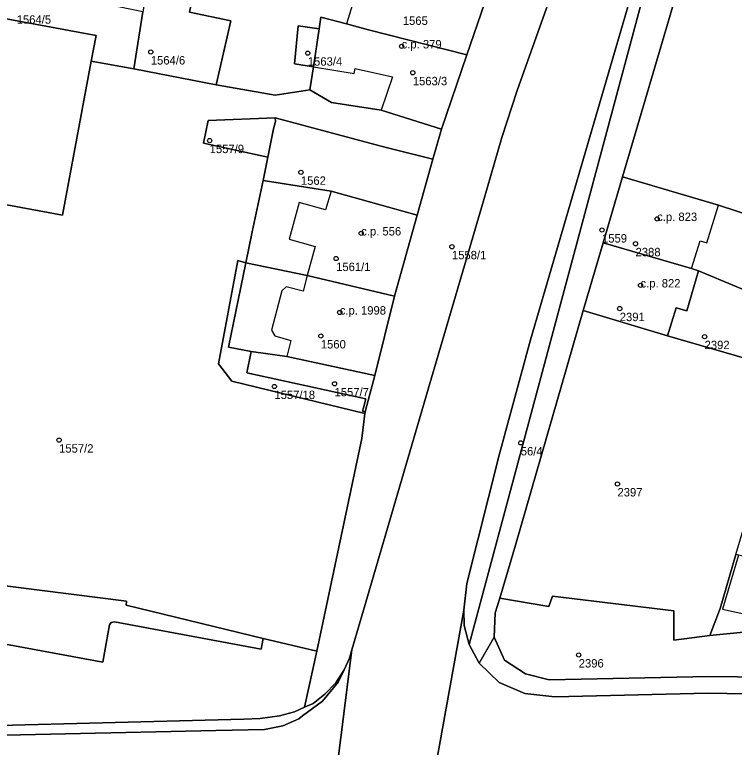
# Model space of a CAD drawing. Extents: x -878211 to -870363, y -1058464 to -1052522.
# Drawn here: x -874395.2 to -874309.6, y -1055839.2 to -1055752.2 of the extents above; entities that cross this region are included whole.
import ezdxf

# ---------------------------------------------------------------- set-up
doc = ezdxf.new("R2010")
doc.units = 0
for name, color, linetype in [('Definiční body', 7, 'Continuous'), ('Polygon budovy', 7, 'Continuous'), ('Polygon parcely', 7, 'Continuous')]:
    doc.layers.add(name, color=color, linetype=linetype)

msp = doc.modelspace()

# ---------------------------------------------------------------- linework, layer by layer
at = {"layer": 'Definiční body'}
for centre in [(-874349.19, -1055755.92994), (-874379.02, -1055756.59994), (-874360.35, -1055756.73994), (-874347.86, -1055759.06994), (-874372.02, -1055767.12994), (-874361.17, -1055770.89994), (-874318.8, -1055776.43994), (-874354, -1055778.15994), (-874325.36, -1055777.75994), (-874343.21, -1055779.74994), (-874321.37, -1055779.38994), (-874356.98, -1055781.14994), (-874320.78, -1055784.33994), (-874356.55, -1055787.55994), (-874323.25, -1055787.09994), (-874358.8, -1055790.34994), (-874313.16, -1055790.42994), (-874364.32, -1055796.35994), (-874357.17, -1055796.03994), (-874389.93, -1055802.72994), (-874335.02, -1055803.05994), (-874323.52, -1055807.93994), (-874328.13, -1055828.26994)]:
    msp.add_circle(centre, 0.25, dxfattribs=at)
at = {"layer": 'Polygon budovy'}
for points in [[(-874386.1, -1055757.71), (-874385.52, -1055754.64), (-874407.79, -1055750.51), (-874435.81, -1055745.33), (-874439.57, -1055744.63), (-874438.86, -1055740.68), (-874451.69, -1055738.33), (-874453.87, -1055750.15), (-874453.46, -1055750.23), (-874453.87, -1055752.75), (-874446.11, -1055754.16), (-874447.67, -1055762.56), (-874447.72, -1055762.78), (-874445.59, -1055763.17), (-874445.66, -1055763.54), (-874440.14, -1055764.57), (-874427.19, -1055766.97), (-874427.56, -1055768.93), (-874389.54, -1055776)], [(-874354.86, -1055750.44), (-874355.76, -1055753.25), (-874353.15, -1055753.95), (-874341.43, -1055756.93), (-874338.88, -1055749.53), (-874350.31, -1055745.62), (-874351.73, -1055749.69), (-874352.83, -1055749.3), (-874353.42, -1055750.98)], [(-874359, -1055753.83), (-874359.68, -1055758.36), (-874354.85, -1055759.15), (-874354.73, -1055758.56), (-874350.29, -1055759.55), (-874351.64, -1055763.51), (-874344.43, -1055765.79), (-874341.43, -1055756.93), (-874353.15, -1055753.95), (-874355.76, -1055753.25), (-874358.79, -1055752.45)], [(-874325.23, -1055779.27), (-874314.72, -1055782.33), (-874313.7, -1055779.04), (-874312.89, -1055779.29), (-874311.51, -1055774.81), (-874322.93, -1055771.43)], [(-874347.36, -1055775.99), (-874357.59, -1055773.15), (-874358.23, -1055775.38), (-874361.37, -1055774.5), (-874362.57, -1055778.83), (-874359.47, -1055779.7), (-874360.43, -1055783.16), (-874350.03, -1055785.62)], [(-874315.26, -1055787.38), (-874313.89, -1055782.6), (-874314.72, -1055782.33), (-874325.23, -1055779.27), (-874327.62, -1055787.31), (-874317.56, -1055790.32), (-874316.55, -1055787)], [(-874360.91, -1055785.04), (-874362.91, -1055784.53), (-874363.45, -1055785), (-874364.65, -1055789.65), (-874364.28, -1055790.35), (-874362.38, -1055790.88), (-874362.86, -1055792.79), (-874352.39, -1055795.04), (-874350.03, -1055785.62), (-874360.43, -1055783.16)], [(-874311.03, -1055822.81), (-874306.33, -1055823.85), (-874304.81, -1055817.32), (-874309.14, -1055816.4)]]:
    msp.add_lwpolyline(points, close=True, dxfattribs=at)
at = {"layer": 'Polygon parcely'}
for points in [[(-874358.4, -1055908.83), (-874348.95, -1055859.78), (-874347.55, -1055852.55), (-874346.8, -1055850.64), (-874341.8, -1055822.95), (-874341.44, -1055819.77), (-874337.57, -1055804.37), (-874333.85, -1055790.81), (-874319.07, -1055740.23), (-874311.61, -1055713.64), (-874308.85, -1055703.48), (-874307.56, -1055698), (-874294.29, -1055636.87), (-874288.2, -1055609.2), (-874285.58, -1055599.24), (-874264.85, -1055534.19)], [(-874309.81, -1055665.26), (-874312.33, -1055677.63), (-874319.97, -1055711.17), (-874320.15, -1055711.92), (-874324.01, -1055728.17), (-874326.06, -1055735.08), (-874331.96, -1055751.4), (-874335.44, -1055761.16), (-874337.29, -1055766.78), (-874339.47, -1055774.28), (-874345.84, -1055796.02), (-874353.73, -1055822.95), (-874355.12, -1055827.65), (-874357.72, -1055848.51), (-874358.9, -1055857.81), (-874360.61, -1055866.7), (-874361.49, -1055876.64), (-874361.27, -1055878.32), (-874364.85, -1055898.64)], [(-874338.88, -1055749.53), (-874341.43, -1055756.93), (-874344.43, -1055765.79), (-874345.49, -1055769.35), (-874347.36, -1055775.99), (-874350.03, -1055785.62), (-874352.39, -1055795.04), (-874352.98, -1055797.28), (-874353.52, -1055799.35), (-874353.55, -1055799.58), (-874353.92, -1055802.54), (-874359.26, -1055827.83), (-874360.73, -1055834.49), (-874359.71, -1055834.04), (-874358.31, -1055832.94), (-874357.02, -1055831.59), (-874356.04, -1055830.04), (-874355.39, -1055828.63), (-874355.12, -1055827.65), (-874353.73, -1055822.95), (-874345.84, -1055796.02), (-874339.47, -1055774.28), (-874337.29, -1055766.78), (-874335.44, -1055761.16), (-874331.96, -1055751.4)], [(-874416.44, -1055817.51), (-874381.9, -1055821.89), (-874381.97, -1055822.33), (-874365.67, -1055826.3), (-874359.26, -1055827.83), (-874353.92, -1055802.54), (-874353.55, -1055799.58), (-874369.39, -1055795.73), (-874370.98, -1055793.66), (-874368.67, -1055781.38), (-874367.73, -1055781.66), (-874366.96, -1055777.99), (-874365.67, -1055771.88), (-874365.09, -1055769.1), (-874372.74, -1055767.44), (-874372.18, -1055764.75), (-874364.22, -1055764.44), (-874351.2, -1055767.9), (-874345.49, -1055769.35), (-874344.43, -1055765.79), (-874351.64, -1055763.51), (-874357.54, -1055762.62), (-874360.12, -1055761.09), (-874364.25, -1055761.75), (-874371.26, -1055760.51), (-874381.05, -1055758.61), (-874386.1, -1055757.71), (-874389.54, -1055776), (-874427.56, -1055768.93)], [(-874299.21, -1055833.03), (-874312.79, -1055832.82), (-874330.97, -1055833.25), (-874334.52, -1055832.84), (-874337.58, -1055831.53), (-874339.96, -1055829.23), (-874341.14, -1055827.03), (-874341.74, -1055824.76), (-874341.8, -1055822.95), (-874346.8, -1055850.64), (-874345.85, -1055849.13), (-874343.88, -1055847.07), (-874340.58, -1055845.1), (-874337.64, -1055844.35), (-874327.4, -1055843.59), (-874317.18, -1055842.79), (-874305.93, -1055842.85)], [(-874413.87, -1055837.08), (-874367.94, -1055835.9), (-874366.03, -1055835.83), (-874363.7, -1055835.52), (-874361.95, -1055835.03), (-874360.73, -1055834.49), (-874359.26, -1055827.83), (-874365.67, -1055826.3), (-874365.71, -1055826.5), (-874365.9, -1055827.57), (-874383.35, -1055824.31), (-874383.73, -1055824.41), (-874383.95, -1055824.7), (-874384.72, -1055829.12), (-874408.35, -1055824.76)], [(-874299.07, -1055831), (-874312.65, -1055830.83), (-874331.66, -1055831.24), (-874334.47, -1055830.52), (-874336.96, -1055828.87), (-874338.17, -1055826.15), (-874339.96, -1055829.23), (-874337.58, -1055831.53), (-874334.52, -1055832.84), (-874330.97, -1055833.25), (-874312.79, -1055832.82), (-874299.21, -1055833.03)], [(-874402.48, -1055848.14), (-874368.03, -1055847.22), (-874366.14, -1055847.55), (-874363.55, -1055848.74), (-874361.53, -1055850.33), (-874359.86, -1055852.76), (-874359.2, -1055854.63), (-874357.72, -1055848.51), (-874355.12, -1055827.65), (-874355.39, -1055828.63), (-874356.04, -1055830.04), (-874356.73, -1055831.52), (-874358.59, -1055833.74), (-874360.97, -1055835.5), (-874361.42, -1055835.84), (-874363.32, -1055836.69), (-874365.49, -1055837.13), (-874371.27, -1055837.24), (-874398.12, -1055837.83)], [(-874398.12, -1055837.83), (-874371.27, -1055837.24), (-874365.49, -1055837.13), (-874363.32, -1055836.69), (-874361.42, -1055835.84), (-874360.97, -1055835.5), (-874358.59, -1055833.74), (-874356.73, -1055831.52), (-874356.04, -1055830.04), (-874357.02, -1055831.59), (-874358.31, -1055832.94), (-874359.71, -1055834.04), (-874360.73, -1055834.49), (-874361.95, -1055835.03), (-874363.7, -1055835.52), (-874366.03, -1055835.83), (-874367.94, -1055835.9), (-874413.87, -1055837.08)]]:
    msp.add_lwpolyline(points, dxfattribs=at)
for points in [[(-874308.85, -1055703.48), (-874311.61, -1055713.64), (-874319.07, -1055740.23), (-874333.85, -1055790.81), (-874337.57, -1055804.37), (-874341.44, -1055819.77), (-874341.8, -1055822.95), (-874341.74, -1055824.76), (-874341.14, -1055827.03), (-874314.53, -1055727.77)], [(-874310.39, -1055727.78), (-874312.98, -1055727.27), (-874313.11, -1055728.02), (-874314.53, -1055727.77), (-874341.14, -1055827.03), (-874339.96, -1055829.23), (-874338.17, -1055826.15), (-874338.05, -1055823.26), (-874337.53, -1055821.51), (-874335.65, -1055815.23), (-874327.62, -1055787.31), (-874325.23, -1055779.27), (-874322.93, -1055771.43), (-874313.59, -1055739.82)], [(-874435.81, -1055745.33), (-874439.57, -1055744.63), (-874438.86, -1055740.68), (-874451.69, -1055738.33), (-874453.87, -1055750.15), (-874453.46, -1055750.23), (-874453.87, -1055752.75), (-874446.11, -1055754.16), (-874447.67, -1055762.56), (-874447.72, -1055762.78), (-874445.59, -1055763.17), (-874445.66, -1055763.54), (-874440.14, -1055764.57), (-874427.19, -1055766.97), (-874427.56, -1055768.93), (-874389.54, -1055776), (-874386.1, -1055757.71), (-874385.52, -1055754.64), (-874407.79, -1055750.51)], [(-874359, -1055753.83), (-874358.79, -1055752.45), (-874355.76, -1055753.25), (-874353.15, -1055753.95), (-874341.43, -1055756.93), (-874338.88, -1055749.53), (-874350.31, -1055745.62), (-874352.59, -1055744.89), (-874355.1, -1055744.09), (-874357.69, -1055743.16), (-874362.69, -1055741.49), (-874366.11, -1055740.35), (-874367.82, -1055746.07), (-874368.86, -1055749.87), (-874373.82, -1055749.03), (-874374.42, -1055751.87), (-874369.51, -1055752.9), (-874371.26, -1055760.51), (-874364.25, -1055761.75), (-874360.12, -1055761.09), (-874359.68, -1055758.36), (-874361.94, -1055758), (-874361.48, -1055753.48)], [(-874308.8, -1055743.97), (-874313.3, -1055739.89), (-874313.59, -1055739.82), (-874322.93, -1055771.43), (-874311.51, -1055774.81), (-874302.06, -1055777.88), (-874279.34, -1055784.53), (-874284.52, -1055777.51)], [(-874402.62, -1055746.91), (-874406.64, -1055746.26), (-874407.79, -1055750.51), (-874385.52, -1055754.64), (-874386.1, -1055757.71), (-874381.05, -1055758.61), (-874379.95, -1055751.82), (-874387.52, -1055750.23), (-874387.71, -1055750.25)], [(-874373.82, -1055749.03), (-874379.31, -1055747.94), (-874379.95, -1055751.82), (-874381.05, -1055758.61), (-874371.26, -1055760.51), (-874369.51, -1055752.9), (-874374.42, -1055751.87)], [(-874359.68, -1055758.36), (-874360.12, -1055761.09), (-874357.54, -1055762.62), (-874351.64, -1055763.51), (-874344.43, -1055765.79), (-874341.43, -1055756.93), (-874353.15, -1055753.95), (-874355.76, -1055753.25), (-874358.79, -1055752.45), (-874359, -1055753.83)], [(-874359, -1055753.83), (-874361.48, -1055753.48), (-874361.94, -1055758), (-874359.68, -1055758.36)], [(-874365.09, -1055769.1), (-874364.44, -1055765.74), (-874364.2, -1055764.87), (-874364.22, -1055764.44), (-874372.18, -1055764.75), (-874372.74, -1055767.44)], [(-874345.49, -1055769.35), (-874351.2, -1055767.9), (-874364.22, -1055764.44), (-874364.2, -1055764.87), (-874364.44, -1055765.74), (-874365.09, -1055769.1), (-874365.67, -1055771.88), (-874357.59, -1055773.15), (-874347.36, -1055775.99)], [(-874365.67, -1055771.88), (-874366.96, -1055777.99), (-874367.73, -1055781.66), (-874360.43, -1055783.16), (-874350.03, -1055785.62), (-874347.36, -1055775.99), (-874357.59, -1055773.15)], [(-874311.51, -1055774.81), (-874322.93, -1055771.43), (-874325.23, -1055779.27), (-874314.72, -1055782.33), (-874313.89, -1055782.6), (-874304.77, -1055786.4), (-874302.06, -1055777.88)], [(-874315.26, -1055787.38), (-874313.89, -1055782.6), (-874314.72, -1055782.33), (-874325.23, -1055779.27), (-874327.62, -1055787.31), (-874317.56, -1055790.32), (-874316.55, -1055787)], [(-874367.73, -1055781.66), (-874368.67, -1055781.38), (-874370.98, -1055793.66), (-874369.39, -1055795.73), (-874353.55, -1055799.58), (-874353.52, -1055799.35), (-874353.83, -1055799.31), (-874353.72, -1055798.91), (-874353.43, -1055797.82), (-874367.6, -1055794.72), (-874367.07, -1055792.19), (-874369.79, -1055791.69)], [(-874369.79, -1055791.69), (-874367.07, -1055792.19), (-874362.86, -1055792.79), (-874352.39, -1055795.04), (-874350.03, -1055785.62), (-874360.43, -1055783.16), (-874367.73, -1055781.66)], [(-874305.99, -1055790.24), (-874304.77, -1055786.4), (-874313.89, -1055782.6), (-874315.26, -1055787.38), (-874316.55, -1055787), (-874317.56, -1055790.32), (-874305.42, -1055793.87), (-874304.21, -1055790.91)], [(-874317.56, -1055790.32), (-874327.62, -1055787.31), (-874335.65, -1055815.23), (-874337.53, -1055821.51), (-874331.69, -1055822.52), (-874331.26, -1055821.28), (-874316.82, -1055823.02), (-874316.82, -1055826.49), (-874312.55, -1055825.94), (-874311.32, -1055822.74), (-874309.43, -1055816.34), (-874302.99, -1055794.66), (-874305.42, -1055793.87)], [(-874353.72, -1055798.91), (-874353.83, -1055799.31), (-874353.52, -1055799.35), (-874352.98, -1055797.28), (-874352.39, -1055795.04), (-874362.86, -1055792.79), (-874367.07, -1055792.19), (-874367.6, -1055794.72), (-874353.43, -1055797.82)], [(-874312.55, -1055825.94), (-874304.15, -1055825.13), (-874306.33, -1055823.85), (-874304.81, -1055817.32), (-874309.14, -1055816.4), (-874309.43, -1055816.34), (-874311.32, -1055822.74)], [(-874419.62, -1055826.03), (-874408.96, -1055828.13), (-874408.35, -1055824.76), (-874384.72, -1055829.12), (-874383.95, -1055824.7), (-874383.73, -1055824.41), (-874383.35, -1055824.31), (-874365.9, -1055827.57), (-874365.71, -1055826.5), (-874365.67, -1055826.3), (-874381.97, -1055822.33), (-874381.9, -1055821.89), (-874416.44, -1055817.51), (-874418.96, -1055822.72)], [(-874298.86, -1055825.06), (-874304.15, -1055825.13), (-874312.55, -1055825.94), (-874316.82, -1055826.49), (-874316.82, -1055823.02), (-874331.26, -1055821.28), (-874331.69, -1055822.52), (-874337.53, -1055821.51), (-874338.05, -1055823.26), (-874338.17, -1055826.15), (-874336.96, -1055828.87), (-874334.47, -1055830.52), (-874331.66, -1055831.24), (-874312.65, -1055830.83), (-874299.07, -1055831), (-874294.65, -1055831.31), (-874296.25, -1055828.97), (-874294.71, -1055828.97), (-874294.52, -1055822.49), (-874298.79, -1055822.34)]]:
    msp.add_lwpolyline(points, close=True, dxfattribs=at)

# ---------------------------------------------------------------- texts
at = {"layer": 'Definiční body'}
for s, p in [('1564/5', (-874394.97, -1055753.239)), ('1565', (-874349.05, -1055753.379)), ('c.p. 379', (-874349.19, -1055756.179)), ('1564/6', (-874379.02, -1055758.089)), ('1563/4', (-874360.35, -1055758.229)), ('1563/3', (-874347.86, -1055760.559)), ('1557/9', (-874372.02, -1055768.619)), ('1562', (-874361.17, -1055772.389)), ('c.p. 823', (-874318.8, -1055776.69)), ('c.p. 556', (-874354, -1055778.409)), ('1559', (-874325.36, -1055779.249)), ('1558/1', (-874343.21, -1055781.239)), ('2388', (-874321.37, -1055780.879)), ('1561/1', (-874356.98, -1055782.639)), ('c.p. 822', (-874320.78, -1055784.59)), ('c.p. 1998', (-874356.55, -1055787.81)), ('2391', (-874323.25, -1055788.589)), ('1560', (-874358.8, -1055791.839)), ('2392', (-874313.16, -1055791.919)), ('1557/18', (-874364.32, -1055797.849)), ('1557/7', (-874357.17, -1055797.529)), ('1557/2', (-874389.93, -1055804.219)), ('56/4', (-874335.02, -1055804.549)), ('2397', (-874323.52, -1055809.429)), ('2396', (-874328.13, -1055829.759))]:
    msp.add_text(s, height=0.999996, dxfattribs=at).set_placement(p)

doc.saveas('drawing.dxf')
